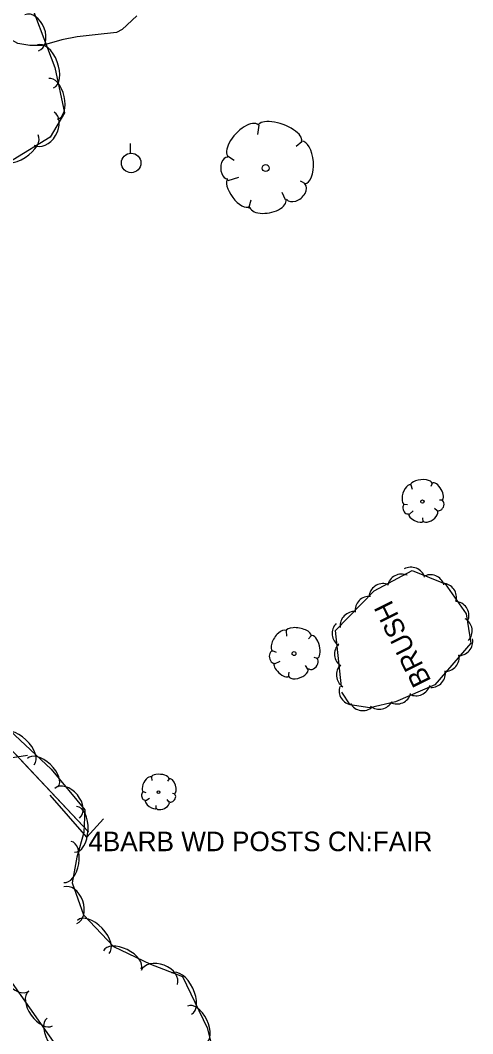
# Model space of a CAD drawing. Extents: x 954793 to 988390, y 1867850 to 1924428.
# Drawn here: x 957220.6 to 957336.4, y 1920811.5 to 1921071.1 of the extents above; entities that cross this region are included whole.
import ezdxf

# ---------------------------------------------------------------- set-up
doc = ezdxf.new("R2010")
doc.units = 0
for name, color, linetype in [('S_FENCE', 7, 'Continuous'), ('S_FENCE_ANNOT', 7, 'Continuous'), ('S_MSC_PT_SYM', 7, 'Continuous'), ('S_STREAM', 7, 'Continuous'), ('S_TREE', 7, 'Continuous'), ('S_TREE_ANNOT', 7, 'Continuous'), ('S_UTILITY_POLE', 7, 'Continuous')]:
    doc.layers.add(name, color=color, linetype=linetype)

msp = doc.modelspace()

# ---------------------------------------------------------------- linework, layer by layer
at = {"layer": 'S_FENCE'}
for p, q in [((957238.04, 1920863.28), (957189.88, 1920914.46)), ((957222.51, 1920882.77), (957217.57, 1920882.05))]:
    msp.add_line(p, q, dxfattribs=at)
for points in [[(957238.04, 1920863.28), (957189.88, 1920914.46), (957161.09, 1920946.91), (957118.94, 1921005.05), (957072.84, 1921080.59), (957033.6, 1921153.16), (956994.05, 1921212.01), (956989.59, 1921220.65)], [(957238.04, 1920863.28), (957189.88, 1920914.46), (957161.09, 1920946.91), (957118.94, 1921005.05), (957072.84, 1921080.59), (957033.6, 1921153.16), (956994.05, 1921212.01), (956989.59, 1921220.65)], [(957238.04, 1920863.28), (957221.41, 1920880.95)], [(957241.91, 1920866.59), (957237.64, 1920861.87), (957228.26, 1920872.64)], [(957241.91, 1920866.59), (957237.66, 1920861.89)]]:
    msp.add_lwpolyline(points, dxfattribs=at)
at = {"layer": 'S_MSC_PT_SYM'}
msp.add_lwpolyline([(957238.04, 1920863.28), (957238.04, 1920863.33), (957238.04, 1920863.28), (957237.99, 1920863.28), (957238.04, 1920863.28), (957238.04, 1920863.23), (957238.04, 1920863.28), (957238.09, 1920863.28)], dxfattribs=at)
msp.add_lwpolyline([(957238.04, 1920863.28), (957238, 1920863.25), (957238.04, 1920863.28), (957238.07, 1920863.25), (957238.04, 1920863.28), (957238.07, 1920863.32), (957238.04, 1920863.28), (957238, 1920863.32)], close=True, dxfattribs=at)
msp.add_lwpolyline([(957238.04, 1920863.28), (957238, 1920863.25), (957238.04, 1920863.28), (957238.07, 1920863.25), (957238.04, 1920863.28), (957238.07, 1920863.32), (957238.04, 1920863.28), (957238, 1920863.32)], close=True, dxfattribs=at)
at = {"layer": 'S_STREAM'}
msp.add_lwpolyline([(957250.47, 1921072.23), (957246.69, 1921068.71), (957245.28, 1921067.91), (957239.77, 1921067.34), (957235.18, 1921066.79), (957231.26, 1921066.08), (957226.2, 1921064.59), (957223.07, 1921064.6), (957219.97, 1921065.11), (957215.75, 1921067.55), (957211.03, 1921072)], dxfattribs=at)
at = {"layer": 'S_TREE'}
for p, q in [((957281.65, 1921044.21), (957281.33, 1921041.79)), ((957292.64, 1921039.93), (957291.2, 1921038.76)), ((957273.7, 1921036.33), (957275.39, 1921035.26)), ((957273.8, 1921030.04), (957276.6, 1921030.89)), ((957293.79, 1921029.11), (957292.31, 1921029.82)), ((957288.47, 1921025.08), (957287.69, 1921026.96)), ((957279.08, 1921022.99), (957279.72, 1921025.08)), ((957320.57, 1920952.07), (957320.92, 1920950.99)), ((957326.05, 1920952.48), (957325.68, 1920951.7)), ((957318.82, 1920947.16), (957319.74, 1920947.05)), ((957328.71, 1920948.16), (957327.95, 1920948.17)), ((957320.13, 1920944.53), (957321.13, 1920945.45)), ((957327.29, 1920945.4), (957326.59, 1920946.03)), ((957323.77, 1920942.63), (957323.61, 1920943.64)), ((957288.67, 1920914.72), (957288.72, 1920913.37)), ((957295.08, 1920913.42), (957294.4, 1920912.64)), ((957285.06, 1920909.67), (957286.09, 1920909.24)), ((957296.72, 1920907.61), (957295.85, 1920907.86)), ((957285.71, 1920906.24), (957287.16, 1920906.97)), ((957294.19, 1920904.91), (957293.59, 1920905.86)), ((957289.26, 1920902.88), (957289.41, 1920904.08)), ((957254.2, 1920877.26), (957254.32, 1920876.34)), ((957258.7, 1920876.8), (957258.29, 1920876.22)), ((957252.06, 1920873.54), (957252.79, 1920873.31)), ((957252.73, 1920871.22), (957253.68, 1920871.82)), ((957258.67, 1920870.88), (957258.19, 1920871.49)), ((957260.23, 1920872.91), (957259.61, 1920873.02)), ((957255.41, 1920869.15), (957255.43, 1920869.99))]:
    msp.add_line(p, q, dxfattribs=at)
for points in [[(957221.71, 1921079.58), (957229.46, 1921058.97), (957231.99, 1921047.39), (957228.24, 1921041.14), (957218.83, 1921035.35), (957207.88, 1921034.45), (957199.03, 1921045.03), (957156.05, 1921109.68)], [(957233.11, 1920803.83), (957218.02, 1920825.3), (957202.17, 1920848.92), (957186.62, 1920868.34), (957170.95, 1920889.45), (957160.24, 1920905.63), (957150.82, 1920919.51), (957145.96, 1920931.18), (957142.76, 1920945.35), (957144.28, 1920955.07), (957149.15, 1920961.21), (957154.75, 1920964.56), (957157.45, 1920965.17), (957158.72, 1920964.84)], [(957160.4, 1920964.5), (957215.23, 1920891.69), (957228.54, 1920879.24), (957237.11, 1920868.84), (957236.86, 1920863.08), (957235.11, 1920856.77), (957233.94, 1920850.18), (957236.83, 1920841.96), (957244.5, 1920833.91), (957253.94, 1920829.33), (957262.13, 1920826.17), (957268.48, 1920813.02), (957274.41, 1920789.41)], [(957302.8, 1920900.37), (957301.32, 1920914.8), (957311.23, 1920924.98), (957320.9, 1920930.12), (957329.39, 1920926.73), (957334.71, 1920919.08), (957335.9, 1920911.56), (957326.72, 1920900.92), (957316.69, 1920896.49), (957310.07, 1920894.98), (957305.09, 1920895.73), (957302.95, 1920899.02)]]:
    msp.add_lwpolyline(points, dxfattribs=at)
for centre, radius in [((957283.45, 1921033.21), 0.887), ((957323.54, 1920947.8), 0.413), ((957290.69, 1920908.88), 0.492), ((957255.98, 1920873.37), 0.34)]:
    msp.add_circle(centre, radius, dxfattribs=at)
for centre, start, end in [((957320.64, 1920927.36), 17.4215, 119.0185), ((957318.21, 1920925.59), 67.1593, 168.7562), ((957325.58, 1920925.42), 17.4215, 119.0185), ((957313.46, 1920923.16), 67.1593, 168.7562), ((957328.59, 1920923.27), 344.0174, 85.6143), ((957309.95, 1920919.9), 84.9848, 186.5818), ((957331.79, 1920918.61), 344.0174, 85.6143), ((957306.15, 1920916.01), 84.9848, 186.5818), ((957332.64, 1920914.65), 318.2485, 59.8454), ((957304.07, 1920914.01), 135.0895, 236.6864), ((957332.77, 1920912), 268.3754, 9.9723), ((957304.69, 1920908.76), 135.0895, 236.6864), ((957329.33, 1920907.96), 268.3754, 9.9723), ((957305.16, 1920903.45), 135.0895, 236.6864), ((957325.77, 1920903.84), 268.3754, 9.9723), ((957305.86, 1920899.37), 162.1924, 263.7893), ((957321.93, 1920901.71), 243.069, 344.6659), ((957317.02, 1920899.62), 243.069, 344.6659), ((957308.26, 1920897.91), 210.6393, 312.2362), ((957312.48, 1920898.26), 231.9898, 333.5867)]:
    msp.add_arc(centre, 3.64, start, end, dxfattribs=at)
for centre, major_axis, ratio, start_param, end_param in [((957223.58, 1921067.85), (-1.74, 4.64), 0.685311, 3.141593, 6.283185), ((957227.08, 1921059.27), (-2.07, 5.49), 0.55008, 3.141593, 6.283185), ((957229.04, 1921050.95), (-1.14, 5.22), 0.540699, 3.141593, 6.283185), ((957226.76, 1921043.31), (2.55, 4.25), 0.685311, 3.141593, 6.283185), ((957277.71, 1921040.19), (3.82, 4.1), 0.471018, 0, 3.141593), ((957287.07, 1921042.12), (-5.54, 2.03), 0.405113, 3.141593, 6.283186), ((957220.18, 1921038.67), (5, 3.08), 0.55008, 3.141593, 6.283185), ((957293.01, 1921034.64), (-0.39, 5.43), 0.482994, 3.141593, 6.283185), ((957273.73, 1921033.24), (-0.01, 2.79), 0.646762, 0, 3.141593), ((957276.48, 1921026.86), (-2.72, 3.52), 0.420543, 6.283185, 9.424777), ((957291.1, 1921027.21), (2.37, 1.97), 0.711534, 3.141592, 6.283185), ((957283.95, 1921024.27), (-4.71, -0.89), 0.529943, 0, 3.141593), ((957319.73, 1920949.58), (0.78, 2.49), 0.471018, 0, 3.141593), ((957323.27, 1920952.28), (-2.74, -0.26), 0.405113, 3.141593, 6.283186), ((957327.27, 1920950.33), (-1.26, 2.2), 0.482994, 3.141593, 6.283185), ((957319.45, 1920945.86), (-0.57, 1.17), 0.646762, 0, 3.141593), ((957327.97, 1920946.83), (0.6, 1.31), 0.711534, 3.141592, 6.283185), ((957321.89, 1920943.73), (-1.85, 0.93), 0.420543, 6.283185, 9.424777), ((957325.56, 1920944.15), (-1.8, -1.32), 0.529943, 0, 3.141593), ((957286.89, 1920912.15), (1.7, 2.6), 0.471018, 0, 3.141593), ((957291.83, 1920914.09), (-3.22, 0.59), 0.405113, 3.141593, 6.283186), ((957295.78, 1920910.56), (-0.72, 2.93), 0.482994, 3.141593, 6.283185), ((957285.37, 1920907.98), (-0.27, 1.52), 0.646762, 0, 3.141593), ((957295.44, 1920906.32), (1.11, 1.3), 0.711534, 3.141592, 6.283185), ((957287.47, 1920904.75), (-1.82, 1.67), 0.420543, 6.283185, 9.424777), ((957291.8, 1920904.04), (-2.49, -0.93), 0.529943, 0, 3.141593), ((957219.89, 1920884.43), (-4.29, 4.01), 0.55008, 3.141593, 6.283185), ((957226.36, 1920878.37), (-3.9, 3.65), 0.540699, 3.141593, 6.283185), ((957253.15, 1920875.37), (1, 1.91), 0.471018, 0, 3.141593), ((957256.42, 1920877.04), (-2.26, 0.19), 0.405113, 3.141593, 6.283186), ((957259.37, 1920874.88), (-0.7, 1.97), 0.482994, 3.141593, 6.283185), ((957232.62, 1920870.55), (-3.15, 3.82), 0.685311, 3.141593, 6.283185), ((957252.38, 1920872.39), (-0.29, 1.03), 0.646762, 0, 3.141593), ((957254.05, 1920870.31), (-1.37, 1.03), 0.420543, 6.283185, 9.424777), ((957259.43, 1920871.93), (0.678, 0.972), 0.711534, 3.141592, 6.283185), ((957234.77, 1920863.85), (0.26, 5.86), 0.55008, 3.141593, 6.283185), ((957257.08, 1920870.11), (-1.65, -0.81), 0.529943, 0, 3.141593), ((957232.73, 1920855.53), (0.94, 5.26), 0.540699, 3.141593, 6.283185), ((957233.43, 1920844.44), (-1.65, 4.67), 0.685311, 3.141593, 6.283185), ((957239.29, 1920836.3), (-4.05, 4.25), 0.55008, 3.141593, 6.283185), ((957246.76, 1920830.46), (-4.81, 2.33), 0.540699, 3.141593, 6.283185), ((957220.06, 1920826.53), (2.85, -4.05), 0.685311, 3.141593, 6.283185), ((957256.21, 1920825.9), (-4.62, 1.78), 0.685311, 3.141593, 6.283185), ((957261.89, 1920821.8), (-2.55, 5.28), 0.55008, 3.141593, 6.283185), ((957225.78, 1920817.95), (3.08, -4.37), 0.540699, 3.141593, 6.283185), ((957265.75, 1920813.81), (-2.33, 4.81), 0.540699, 3.141593, 6.283185), ((957230.88, 1920810.69), (3.38, -4.8), 0.55008, 3.141593, 6.283185)]:
    msp.add_ellipse(centre, major_axis=major_axis, ratio=ratio, start_param=start_param, end_param=end_param, dxfattribs=at)
at = {"layer": 'S_UTILITY_POLE'}
msp.add_line((957248.87, 1921037.05), (957248.87, 1921039.53), dxfattribs=at)
msp.add_circle((957249.01, 1921034.53), 2.5, dxfattribs=at)

# ---------------------------------------------------------------- texts
at = {"layer": 'S_FENCE_ANNOT'}
msp.add_text('4BARB WD POSTS CN:FAIR', height=5, dxfattribs=at).set_placement((957238.04, 1920858.28))
at = {"layer": 'S_TREE_ANNOT'}
msp.add_text('BRUSH', height=5, rotation=116.4041, dxfattribs=at).set_placement((957325.87, 1920901.91))

doc.saveas('drawing.dxf')
